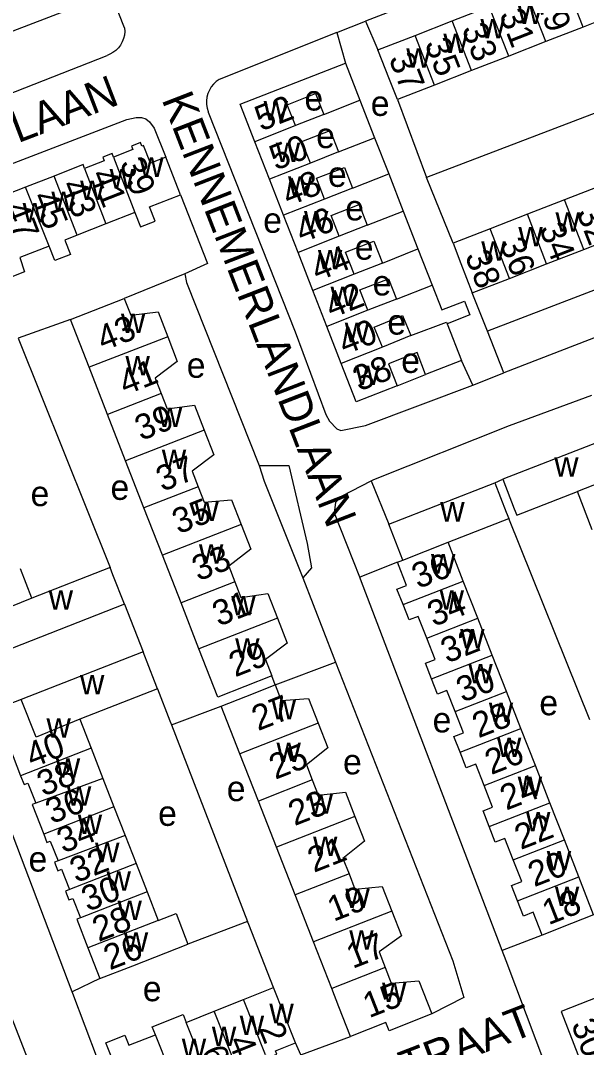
# Model space of a CAD drawing. Extents: x 159675 to 162108, y 386471 to 388472.
# Drawn here: x 160024.2 to 160114, y 387507.9 to 387670.8 of the extents above; entities that cross this region are included whole.
import ezdxf

# ---------------------------------------------------------------- set-up
doc = ezdxf.new("R2010")
doc.units = 0
for name, color, linetype in [('BLT_Basislijn', 7, 'Continuous'), ('BLT_Bebouwing', 7, 'Continuous'), ('BLT_Centroide', 7, 'Continuous'), ('BLT_Huisnummer', 7, 'Continuous'), ('BLT_Huisnummer_ tussenligend', 7, 'Continuous'), ('BLT_Onderverdeling_panden', 7, 'Continuous'), ('BLT_Straatnaam', 7, 'Continuous')]:
    doc.layers.add(name, color=color, linetype=linetype)

msp = doc.modelspace()

# ---------------------------------------------------------------- linework, layer by layer
at = {"layer": 'BLT_Basislijn'}
for p, q in [((159979.97, 387652.52), (160038.53, 387675.1)), ((160040.69, 387669.59), (160038.53, 387675.1)), ((160074.35, 387668.86), (160078.94, 387670.66)), ((160078.94, 387670.66), (160080.89, 387666.09)), ((160074.35, 387668.86), (160055.71, 387661.43)), ((160074.35, 387668.86), (160075.74, 387664.02)), ((160214.75, 387659.21), (160100.88, 387614.87)), ((160083.97, 387658.21), (160088.6, 387645.84)), ((160120.82, 387658.18), (160088.6, 387645.84)), ((160053.95, 387656.31), (160053.98, 387656.21)), ((160092.8, 387635.43), (160088.6, 387645.84)), ((160050.28, 387630.6), (160040.64, 387626.69)), ((160098.29, 387621.51), (160095.86, 387627.57)), ((160032.11, 387623.36), (160023.84, 387620.41)), ((160100.88, 387614.87), (160098.29, 387621.51)), ((160023.84, 387620.41), (160038.41, 387584.01)), ((160095.96, 387612.93), (160094.15, 387616.84)), ((160095.96, 387612.93), (160100.88, 387614.87)), ((160083.95, 387612.85), (160088.44, 387614.61)), ((160079.83, 387597.77), (160082.62, 387590.89)), ((160099.42, 387597.45), (160100.68, 387598)), ((160114.51, 387559.86), (160101.64, 387591.77)), ((160083.99, 387584.84), (160078.03, 387582.47)), ((160040.69, 387578.18), (160043.63, 387570.63)), ((160064.59, 387565.39), (160074.14, 387569.01)), ((160064.59, 387565.39), (160064.08, 387566.82)), ((160048.14, 387559.06), (160056.04, 387562.05)), ((160048.14, 387559.06), (160060.22, 387527.86)), ((160032.38, 387516.73), (160018.22, 387553.99)), ((160060.22, 387527.86), (160050.76, 387524.26)), ((160106.94, 387525.72), (160100.59, 387523.26)), ((160036.79, 387518.81), (160032.38, 387516.73)), ((160068.65, 387506.74), (160076.52, 387509.66)), ((160068.65, 387506.74), (160067.82, 387508.63))]:
    msp.add_line(p, q, dxfattribs=at)
for points in [[(160139.54, 387694.02), (160138.79, 387693.73), (160078.94, 387670.66)], [(160040.69, 387669.59), (160040.72, 387669.02), (160040.67, 387668.45), (160040.55, 387667.9), (160040.34, 387667.36), (160040.07, 387666.87), (160039.72, 387666.41), (160039.32, 387666.01), (160038.86, 387665.67), (160038.36, 387665.4), (160037.94, 387665.23)], [(159979.97, 387652.52), (159982.72, 387646.3), (159983.93, 387645.3), (159985.39, 387645.22), (159988.86, 387645.96), (160037.94, 387665.23)], [(160055.71, 387661.43), (160055.24, 387661.09), (160054.81, 387660.68), (160054.45, 387660.23), (160054.15, 387659.72), (160053.92, 387659.18), (160053.77, 387658.62), (160053.69, 387658.03), (160053.7, 387657.45), (160053.78, 387656.87), (160053.95, 387656.31)], [(160053.98, 387656.21), (160067.77, 387621.39), (160072.64, 387608.29), (160073.21, 387607.23), (160074.37, 387606.01), (160075.01, 387605.76), (160078.9, 387606.52), (160095.96, 387612.93)], [(159996.14, 387609.85), (159987.65, 387630.35), (159987.3, 387631.43), (159987.53, 387633.65), (159988.38, 387634.32), (160003.62, 387640.7), (160041.04, 387655.08), (160042.54, 387655.4), (160043.39, 387655.4), (160044.08, 387655.15), (160044.67, 387654.68), (160045.4, 387653.67)], [(160045.4, 387653.67), (160047.23, 387649.09)], [(160158.76, 387644.69), (160158.32, 387644.52), (160098.29, 387621.51)], [(160049.56, 387643.13), (160053.88, 387632.22), (160050.28, 387630.6)], [(160050.28, 387630.6), (160050.51, 387629.19), (160062.07, 387600.17)], [(160079.83, 387597.77), (160080.23, 387597.97), (160101.74, 387606.54), (160114.83, 387611.35)], [(160062.07, 387600.17), (160066.74, 387600.18), (160069.68, 387587.8), (160070.34, 387583.94), (160068.99, 387582.4)], [(160062.07, 387600.17), (160062.82, 387597.7), (160068.99, 387582.4)], [(160078.03, 387582.47), (160074.02, 387592.61), (160074.23, 387594.4), (160075.23, 387595.36), (160079.83, 387597.77)], [(160068.99, 387582.4), (160073.87, 387569.71), (160074.14, 387569.01)], [(160100.59, 387523.26), (160078.14, 387582.19), (160078.03, 387582.47)], [(160074.14, 387569.01), (160092.77, 387521.66), (160094.5, 387515.8), (160089.43, 387513.21)], [(160045.92, 387564.76), (160047.9, 387559.69), (160048.14, 387559.06)], [(160070.91, 387394.24), (160067.07, 387399.27), (160066.32, 387400.74), (160012.67, 387538.55)], [(160064.32, 387517.39), (160060.4, 387527.41), (160060.22, 387527.86)], [(160161.46, 387517.85), (160114.47, 387499.83), (160110.82, 387499.48), (160109.21, 387500.42), (160101.21, 387521.62), (160100.59, 387523.26)], [(160040.52, 387495.82), (160039.9, 387497.45), (160036.41, 387506.07), (160032.49, 387516.43), (160032.38, 387516.73)]]:
    msp.add_lwpolyline(points, dxfattribs=at)
at = {"layer": 'BLT_Bebouwing'}
for p, q in [((160092.67, 387670.7), (160098.56, 387673)), ((160119.31, 387672.03), (160113.42, 387669.73)), ((160086.78, 387668.39), (160092.67, 387670.7)), ((160113.42, 387669.73), (160107.53, 387667.43)), ((160080.89, 387666.09), (160086.78, 387668.39)), ((160107.53, 387667.43), (160101.64, 387665.12)), ((160075.74, 387664.02), (160078.03, 387658.14)), ((160101.64, 387665.12), (160095.75, 387662.82)), ((160095.75, 387662.82), (160089.86, 387660.52)), ((160089.86, 387660.52), (160083.97, 387658.21)), ((160078.03, 387658.14), (160080.36, 387652.18)), ((160072.3, 387655.87), (160067.81, 387654.1)), ((160063.68, 387645.59), (160061.36, 387651.54)), ((160080.36, 387652.18), (160082.6, 387646.43)), ((160074.65, 387649.92), (160070.17, 387648.15)), ((160029.53, 387646.1), (160024.98, 387644.32)), ((160082.6, 387646.43), (160084.9, 387640.55)), ((160024.98, 387644.32), (160020.42, 387642.54)), ((160065.91, 387639.87), (160063.68, 387645.59)), ((160116.37, 387644.62), (160110.48, 387642.33)), ((160076.88, 387644.17), (160072.42, 387642.45)), ((160110.48, 387642.33), (160104.59, 387640.03)), ((160042.35, 387640.31), (160037.75, 387638.51)), ((160068.21, 387633.98), (160065.91, 387639.87)), ((160084.9, 387640.55), (160087.24, 387634.54)), ((160104.59, 387640.03), (160098.69, 387637.73)), ((160037.75, 387638.51), (160033.2, 387636.73)), ((160079.2, 387638.3), (160074.74, 387636.56)), ((160098.69, 387637.73), (160092.8, 387635.43)), ((160113.55, 387634.46), (160119.44, 387636.76)), ((160028.75, 387635), (160024.09, 387633.17)), ((160087.24, 387634.54), (160089.48, 387628.8)), ((160107.65, 387632.17), (160113.55, 387634.46)), ((160070.56, 387627.95), (160068.21, 387633.98)), ((160081.59, 387632.3), (160077.11, 387630.54)), ((160101.76, 387629.87), (160107.65, 387632.17)), ((160095.86, 387627.57), (160101.76, 387629.87)), ((160072.79, 387622.23), (160070.56, 387627.95)), ((160032.11, 387623.36), (160040.64, 387626.69)), ((160083.81, 387626.56), (160079.3, 387624.81)), ((160035.07, 387615.76), (160032.11, 387623.36)), ((160075.07, 387616.38), (160072.79, 387622.23)), ((160091.87, 387622.68), (160094.15, 387616.84)), ((160086.09, 387620.82), (160081.59, 387618.96)), ((160094.15, 387616.84), (160088.44, 387614.61)), ((160037.99, 387608.29), (160035.07, 387615.76)), ((160040.86, 387600.93), (160037.99, 387608.29)), ((160117.48, 387604.55), (160100.68, 387598)), ((160043.77, 387593.47), (160040.86, 387600.93)), ((160082.62, 387590.89), (160099.42, 387597.45)), ((160114.87, 387590.01), (160112.52, 387596.05)), ((160046.7, 387585.98), (160043.77, 387593.47)), ((160084.85, 387585.18), (160082.62, 387590.89)), ((160092.03, 387588.01), (160101.64, 387591.77)), ((160094.42, 387581.87), (160092.03, 387588.01)), ((160049.66, 387578.4), (160046.7, 387585.98)), ((160038.41, 387584.01), (160026, 387579.15)), ((160083.99, 387584.84), (160084.85, 387585.18)), ((160026, 387579.15), (160024.18, 387583.79)), ((160096.72, 387576), (160094.42, 387581.87)), ((160052.5, 387571.1), (160049.66, 387578.4)), ((160099.01, 387570.13), (160096.72, 387576)), ((160101.28, 387564.33), (160099.01, 387570.13)), ((160045.92, 387564.76), (160033.62, 387559.97)), ((160103.56, 387558.49), (160101.28, 387564.33)), ((160058.99, 387554.48), (160056.04, 387562.05)), ((160105.86, 387552.59), (160103.56, 387558.49)), ((160022.42, 387555.6), (160024.21, 387550.99)), ((160035.42, 387555.35), (160037.26, 387550.57)), ((160061.93, 387546.98), (160058.99, 387554.48)), ((160108.17, 387546.69), (160105.86, 387552.59)), ((160064.8, 387539.64), (160061.93, 387546.98)), ((160110.47, 387540.8), (160108.17, 387546.69)), ((160039.02, 387546.05), (160040.79, 387541.5)), ((160112.75, 387534.95), (160110.47, 387540.8)), ((160067.75, 387532.09), (160064.8, 387539.64)), ((160042.52, 387537.05), (160044.26, 387532.58)), ((160115.11, 387528.91), (160112.75, 387534.95)), ((160070.65, 387524.67), (160067.75, 387532.09)), ((160034.89, 387523.68), (160036.79, 387518.81)), ((160073.55, 387517.26), (160070.65, 387524.67)), ((160059.54, 387515.48), (160064.32, 387517.39)), ((160054.9, 387513.63), (160059.54, 387515.48)), ((160050.49, 387511.87), (160054.9, 387513.63))]:
    msp.add_line(p, q, dxfattribs=at)
for points in [[(160083.97, 387658.21), (160082.71, 387661.43), (160080.89, 387666.09)], [(160061.36, 387651.54), (160059.03, 387657.5), (160075.74, 387664.02)], [(160067.81, 387654.1), (160066.51, 387657.4), (160071, 387659.18), (160072.3, 387655.87)], [(160070.17, 387648.15), (160068.83, 387651.57), (160073.31, 387653.33), (160074.65, 387649.92)], [(160047.23, 387649.09), (160044.8, 387648.14), (160043.7, 387650.95), (160043.42, 387650.84), (160043.21, 387651.4), (160041.78, 387650.84), (160041.99, 387650.3), (160038.94, 387649.11)], [(160038.94, 387649.11), (160038.75, 387649.66), (160037.25, 387649.07), (160037.46, 387648.52), (160034.32, 387647.29)], [(160049.56, 387643.13), (160047.23, 387649.09)], [(160034.32, 387647.29), (160034.11, 387647.9), (160029.53, 387646.1)], [(160072.42, 387642.45), (160071.15, 387645.74), (160075.61, 387647.46), (160076.88, 387644.17)], [(160042.35, 387640.31), (160043.24, 387638.03), (160045.54, 387638.93), (160044.65, 387641.21), (160049.56, 387643.13)], [(160074.74, 387636.56), (160073.47, 387639.83), (160077.93, 387641.56), (160079.2, 387638.3)], [(160033.2, 387636.73), (160031.2, 387635.95), (160032.1, 387633.63), (160029.66, 387632.68), (160028.75, 387635)], [(160077.11, 387630.54), (160075.74, 387634.02), (160080.22, 387635.78), (160081.59, 387632.3)], [(160092.8, 387635.43), (160094.05, 387632.23), (160095.86, 387627.57)], [(160024.09, 387633.17), (160024.82, 387630.89), (160020.49, 387629.2), (160019.53, 387631.39)], [(160079.3, 387624.81), (160078.03, 387628.07), (160082.54, 387629.82), (160083.81, 387626.56)], [(160089.48, 387628.8), (160091.02, 387624.87), (160094.61, 387626.27), (160095.46, 387624.08), (160091.87, 387622.68)], [(160040.64, 387626.69), (160041.67, 387624.05), (160046.01, 387624.54), (160047.54, 387620.62)], [(160081.59, 387618.96), (160080.28, 387622.12), (160084.79, 387623.98), (160086.09, 387620.82)], [(160047.54, 387620.62), (160049.06, 387616.71), (160045.57, 387614.06), (160046.52, 387611.62)], [(160088.44, 387614.61), (160087.09, 387618.09), (160082.58, 387616.34), (160083.95, 387612.85)], [(160083.95, 387612.85), (160077.44, 387610.31), (160075.07, 387616.38)], [(160046.52, 387611.62), (160047.47, 387609.17), (160051.81, 387609.74), (160053.34, 387605.8)], [(160053.34, 387605.8), (160054.87, 387601.88), (160051.4, 387599.29), (160052.36, 387596.82)], [(160099.42, 387597.45), (160101.24, 387592.79), (160101.64, 387591.77)], [(160100.68, 387598), (160102.5, 387593.34), (160102.9, 387592.31), (160112.52, 387596.05)], [(160052.36, 387596.82), (160053.32, 387594.36), (160057.65, 387594.77), (160059.18, 387590.86)], [(160059.18, 387590.86), (160060.71, 387586.94), (160057.24, 387584.2), (160058.2, 387581.73)], [(160040.69, 387578.18), (160038.86, 387582.84), (160038.41, 387584.01)], [(160084.87, 387578.14), (160083.91, 387580.59), (160085.42, 387581.17), (160083.99, 387584.84)], [(160058.2, 387581.73), (160059.16, 387579.27), (160063.43, 387579.91), (160064.97, 387575.97)], [(160040.69, 387578.18), (160021.44, 387570.64), (160020.48, 387573.1)], [(160088.62, 387572.83), (160087.28, 387576.26), (160085.83, 387575.69), (160084.87, 387578.14)], [(160064.97, 387575.97), (160066.51, 387572.03), (160063.06, 387569.43), (160064.08, 387566.82)], [(160089.4, 387566.38), (160088.45, 387568.82), (160089.95, 387569.41), (160088.62, 387572.83)], [(160064.08, 387566.82), (160055.49, 387563.47), (160052.5, 387571.1)], [(160043.63, 387570.63), (160024.31, 387563.1)], [(160045.92, 387564.76), (160045.45, 387565.98), (160043.63, 387570.63)], [(160093.15, 387561.16), (160091.84, 387564.51), (160090.35, 387563.93), (160089.4, 387566.38)], [(160056.04, 387562.05), (160059.93, 387563.57), (160064.59, 387565.39)], [(160064.59, 387565.39), (160065.56, 387562.9), (160069.88, 387563.26), (160071.41, 387559.34)], [(160024.31, 387563.1), (160018.97, 387561.01), (160020.07, 387558.17), (160021.24, 387558.62), (160022.42, 387555.6)], [(160093.91, 387554.72), (160092.94, 387557.2), (160094.46, 387557.8), (160093.15, 387561.16)], [(160033.62, 387559.97), (160035.42, 387555.35)], [(160071.41, 387559.34), (160072.95, 387555.42), (160069.54, 387552.73), (160070.48, 387550.32)], [(160097.74, 387549.42), (160096.4, 387552.84), (160094.88, 387552.24), (160093.91, 387554.72)], [(160024.21, 387550.99), (160024.76, 387549.58), (160025.38, 387549.82), (160026.61, 387546.65)], [(160037.26, 387550.57), (160039.02, 387546.05)], [(160070.48, 387550.32), (160071.42, 387547.92), (160075.72, 387548.39), (160077.24, 387544.5)], [(160098.52, 387542.93), (160097.56, 387545.41), (160099.08, 387546), (160097.74, 387549.42)], [(160026.61, 387546.65), (160026.04, 387546.43), (160027.88, 387541.71)], [(160077.24, 387544.5), (160078.76, 387540.61), (160075.34, 387537.87), (160076.3, 387535.43)], [(160027.88, 387541.71), (160028.38, 387540.42), (160028.92, 387540.63), (160030.14, 387537.51)], [(160102.36, 387537.63), (160101.02, 387541.05), (160099.49, 387540.45), (160098.52, 387542.93)], [(160040.79, 387541.5), (160042.52, 387537.05)], [(160030.14, 387537.51), (160029.6, 387537.3), (160030.13, 387535.93), (160030.7, 387536.15), (160031.95, 387532.93)], [(160103.04, 387531.16), (160102.09, 387533.58), (160103.69, 387534.21), (160102.36, 387537.63)], [(160076.3, 387535.43), (160077.25, 387532.99), (160081.55, 387533.45), (160083.09, 387529.53)], [(160031.95, 387532.93), (160031.34, 387532.7), (160031.88, 387531.29), (160032.5, 387531.53), (160033.69, 387528.47)], [(160044.26, 387532.58), (160046.04, 387528.02)], [(160106.94, 387525.72), (160105.53, 387529.33), (160103.99, 387528.73), (160103.04, 387531.16)], [(160046.04, 387528.02), (160048.88, 387529.13), (160050.76, 387524.26)], [(160083.09, 387529.53), (160084.62, 387525.6), (160081.07, 387523.07), (160082.04, 387520.59)], [(160115.11, 387528.91), (160111.59, 387527.54), (160106.94, 387525.72)], [(160033.69, 387528.47), (160033.11, 387528.24), (160034.89, 387523.68)], [(160036.79, 387518.81), (160042.02, 387520.85), (160050.76, 387524.26)], [(160082.04, 387520.59), (160083.01, 387518.11), (160087.37, 387518.47), (160089.43, 387513.21)], [(160067.82, 387508.63), (160065.96, 387513.28), (160064.32, 387517.39)], [(160076.52, 387509.66), (160074.7, 387514.32), (160073.55, 387517.26)], [(160115.89, 387515.91), (160109.97, 387513.61), (160112.99, 387505.84), (160118.91, 387508.14)], [(160045.61, 387509.92), (160045.08, 387511.18), (160049.98, 387513.15), (160050.49, 387511.87)], [(160089.43, 387513.21), (160082.66, 387510.56), (160082.15, 387511.86), (160076.52, 387509.66)], [(160049.06, 387501.27), (160046.26, 387500.15), (160046.32, 387500), (160046.52, 387499.5), (160045.27, 387499), (160044.99, 387499.69), (160044.7, 387499.57), (160044.53, 387500), (160044.01, 387501.29), (160041.11, 387500.13), (160037.71, 387508.65), (160040.75, 387509.86), (160041.39, 387508.24), (160045.61, 387509.92)], [(160063.03, 387506.74), (160063.25, 387506.2), (160064.85, 387506.84), (160064.64, 387507.36), (160067.82, 387508.63)]]:
    msp.add_lwpolyline(points, dxfattribs=at)
at = {"layer": 'BLT_Onderverdeling_panden'}
for p, q in [((160113.42, 387669.73), (160110.34, 387677.61)), ((160107.53, 387667.43), (160104.45, 387675.3)), ((160101.64, 387665.12), (160098.56, 387673)), ((160095.75, 387662.82), (160092.67, 387670.7)), ((160089.86, 387660.52), (160086.78, 387668.39)), ((160072.3, 387655.87), (160078.03, 387658.14)), ((160067.81, 387654.1), (160061.36, 387651.54)), ((160074.65, 387649.92), (160080.36, 387652.18)), ((160038.94, 387649.11), (160042.35, 387640.31)), ((160070.17, 387648.15), (160063.68, 387645.59)), ((160033.2, 387636.73), (160029.53, 387646.1)), ((160034.32, 387647.29), (160037.75, 387638.51)), ((160076.88, 387644.17), (160082.6, 387646.43)), ((160028.75, 387635), (160024.98, 387644.32)), ((160072.42, 387642.45), (160065.91, 387639.87)), ((160113.55, 387634.46), (160110.48, 387642.33)), ((160079.2, 387638.3), (160084.9, 387640.55)), ((160107.65, 387632.17), (160104.59, 387640.03)), ((160101.76, 387629.87), (160098.69, 387637.73)), ((160074.74, 387636.56), (160068.21, 387633.98)), ((160081.59, 387632.3), (160087.24, 387634.54)), ((160077.11, 387630.54), (160070.56, 387627.95)), ((160083.81, 387626.56), (160089.48, 387628.8)), ((160079.3, 387624.81), (160072.79, 387622.23)), ((160047.54, 387620.62), (160035.07, 387615.76)), ((160081.59, 387618.96), (160075.07, 387616.38)), ((160046.52, 387611.62), (160037.99, 387608.29)), ((160053.34, 387605.8), (160040.86, 387600.93)), ((160119.69, 387598.85), (160112.52, 387596.05)), ((160052.36, 387596.82), (160043.77, 387593.47)), ((160059.18, 387590.86), (160046.7, 387585.98)), ((160084.85, 387585.18), (160092.03, 387588.01)), ((160058.2, 387581.73), (160049.66, 387578.4)), ((160084.87, 387578.14), (160094.42, 387581.87)), ((160064.97, 387575.97), (160052.5, 387571.1)), ((160088.62, 387572.83), (160096.72, 387576)), ((160089.4, 387566.38), (160099.01, 387570.13)), ((160093.15, 387561.16), (160101.28, 387564.33)), ((160071.41, 387559.34), (160058.99, 387554.48)), ((160093.91, 387554.72), (160103.56, 387558.49)), ((160035.42, 387555.35), (160024.21, 387550.99)), ((160097.74, 387549.42), (160105.86, 387552.59)), ((160037.26, 387550.57), (160026.61, 387546.65)), ((160070.48, 387550.32), (160061.93, 387546.98)), ((160098.52, 387542.93), (160108.17, 387546.69)), ((160039.02, 387546.05), (160027.88, 387541.71)), ((160077.24, 387544.5), (160064.8, 387539.64)), ((160040.79, 387541.5), (160030.14, 387537.51)), ((160102.36, 387537.63), (160110.47, 387540.8)), ((160042.52, 387537.05), (160031.95, 387532.93)), ((160076.3, 387535.43), (160067.75, 387532.09)), ((160103.04, 387531.16), (160112.75, 387534.95)), ((160044.26, 387532.58), (160033.69, 387528.47)), ((160083.09, 387529.53), (160070.65, 387524.67)), ((160046.04, 387528.02), (160034.89, 387523.68)), ((160082.04, 387520.59), (160073.55, 387517.26)), ((160063.03, 387506.74), (160059.54, 387515.48)), ((160058.61, 387504.34), (160054.9, 387513.63)), ((160053.96, 387503.17), (160050.49, 387511.87)), ((160049.06, 387501.27), (160045.61, 387509.92))]:
    msp.add_line(p, q, dxfattribs=at)
for points in [[(160086.09, 387620.82), (160091.78, 387622.92), (160091.87, 387622.68)], [(160026, 387579.15), (160019.18, 387576.39), (160020.48, 387573.1)], [(160033.62, 387559.97), (160026.65, 387557.11), (160024.31, 387563.1)]]:
    msp.add_lwpolyline(points, dxfattribs=at)

# ---------------------------------------------------------------- texts
at = {"layer": 'BLT_Centroide'}
for s, p in [('w', (160103.05, 387670.22)), ('w', (160097.16, 387667.91)), ('w', (160091.27, 387665.61)), ('w', (160085.38, 387663.3)), ('e', (160069.23, 387656.48)), ('w', (160062.76, 387654.93)), ('e', (160079.75, 387655.63)), ('e', (160071.1, 387650.53)), ('w', (160064.69, 387648.32)), ('w', (160043.03, 387645.97)), ('e', (160072.96, 387644.38)), ('w', (160038.34, 387644.12)), ('w', (160066.63, 387642.98)), ('w', (160033.64, 387642.31)), ('w', (160029.09, 387640.53)), ('w', (160024.53, 387638.75)), ('e', (160075.71, 387639.06)), ('e', (160062.69, 387637.1)), ('w', (160069.16, 387637.5)), ('w', (160109.06, 387637.25)), ('w', (160103.17, 387634.94)), ('e', (160077.21, 387632.83)), ('w', (160097.28, 387632.66)), ('w', (160071.37, 387631.29)), ('e', (160080.05, 387627.16)), ('w', (160073.37, 387625.49)), ('w', (160040.12, 387621.22)), ('e', (160082.38, 387620.95)), ('w', (160075.64, 387619.75)), ('w', (160040.84, 387614.47)), ('e', (160050.56, 387614.1)), ('e', (160084.58, 387614.87)), ('w', (160077.31, 387612.94)), ('w', (160045.97, 387606.28)), ('w', (160046.61, 387599.62)), ('w', (160108.85, 387598.44)), ('e', (160038.47, 387594.74)), ('e', (160025.79, 387593.75)), ('w', (160051.77, 387591.41)), ('w', (160090.77, 387591.31)), ('w', (160052.5, 387584.62)), ('w', (160089.31, 387583.06)), ('w', (160028.66, 387577.31)), ('w', (160057.62, 387576.41)), ('w', (160090.68, 387577.34)), ('w', (160093.93, 387571.19)), ('w', (160058.24, 387569.72)), ('w', (160095.23, 387565.66)), ('w', (160033.63, 387563.88)), ('w', (160064.02, 387559.94)), ('e', (160106.49, 387560.58)), ('w', (160098.48, 387559.53)), ('w', (160028.31, 387557.03)), ('e', (160089.56, 387557.86)), ('w', (160099.77, 387553.97)), ('w', (160064.8, 387553.16)), ('w', (160029.79, 387550.66)), ('e', (160075.35, 387551.21)), ('e', (160056.91, 387546.97)), ('w', (160103.07, 387547.75)), ('w', (160031.55, 387546.22)), ('w', (160069.88, 387544.97)), ('e', (160046.02, 387543.04)), ('w', (160104.38, 387542.16)), ('w', (160033.28, 387541.75)), ('w', (160036.02, 387537.28)), ('w', (160070.6, 387538.28)), ('e', (160025.47, 387535.79)), ('w', (160107.68, 387535.97)), ('w', (160037.84, 387532.75)), ('w', (160075.72, 387530.03)), ('w', (160108.96, 387530.34)), ('w', (160039.58, 387528.12)), ('w', (160040.58, 387523.09)), ('w', (160076.34, 387523.41)), ('e', (160043.6, 387515.23)), ('w', (160081.53, 387515.12)), ('w', (160063.67, 387511.75)), ('w', (160058.97, 387509.86)), ('w', (160054.55, 387508.11)), ('w', (160049.78, 387506.22))]:
    msp.add_text(s, height=4, dxfattribs=at).set_placement(p)
at = {"layer": 'BLT_Huisnummer'}
for s, rotation, p in [('29', 291.3561, (160105.82, 387674.13)), ('33', 291.3599, (160094.13, 387669.46)), ('37', 291.3716, (160082.55, 387664.74)), ('52', 21.5789, (160062.35, 387653.15)), ('39', 291.3459, (160039.88, 387648.16)), ('43', 291.3499, (160030.56, 387644.7)), ('47', 291.3468, (160021.42, 387641.14)), ('46', 21.5838, (160068.81, 387635.43)), ('34', 291.3046, (160106.43, 387637.81)), ('38', 291.2983, (160094.64, 387633.46)), ('42', 21.5782, (160073.52, 387623.48)), ('43', 21.3309, (160037.3, 387618.29)), ('38', 21.3121, (160077.9, 387611.91)), ('39', 21.3194, (160043.31, 387604.07)), ('35', 21.3251, (160049.24, 387589.26)), ('36', 21.3347, (160087.25, 387580.59)), ('31', 21.325, (160055.61, 387574.62)), ('30', 21.3305, (160094.3, 387562.56)), ('27', 21.3602, (160061.86, 387558.05)), ('40', 21.268, (160026.02, 387552.18)), ('26', 21.3352, (160098.84, 387551.08)), ('23', 21.3545, (160067.66, 387542.99)), ('34', 21.2749, (160030.95, 387538.65)), ('22', 21.3371, (160103.54, 387539.2)), ('30', 21.2772, (160034.85, 387529.4)), ('19', 21.3543, (160073.85, 387527.81)), ('18', 21.3307, (160107.93, 387527.26)), ('26', 21.2875, (160038.35, 387520.11)), ('15', 21.3595, (160079.49, 387512.52)), ('30', 291.2423, (160111.5, 387511.57)), ('2', 291.7631, (160061.92, 387510.96)), ('6', 291.7709, (160052.75, 387507.3))]:
    msp.add_text(s, height=4, rotation=rotation, dxfattribs=at).set_placement(p)
at = {"layer": 'BLT_Huisnummer_ tussenligend'}
for s, rotation, p in [('31', 291.3599, (160100.07, 387671.73)), ('35', 291.3716, (160088.24, 387667.11)), ('50', 21.5826, (160064.68, 387646.93)), ('41', 291.3499, (160035.25, 387646.36)), ('48', 21.5771, (160066.68, 387641.26)), ('45', 291.3499, (160025.98, 387642.85)), ('32', 291.3008, (160112.35, 387640.37)), ('36', 291.3092, (160100.13, 387635.45)), ('44', 21.5825, (160071.28, 387629.35)), ('40', 21.3121, (160075.6, 387617.7)), ('41', 21.3309, (160040.79, 387611.3)), ('37', 21.32, (160046.68, 387596)), ('33', 21.321, (160052.38, 387581.8)), ('34', 21.3373, (160089.72, 387574.58)), ('32', 21.3305, (160091.84, 387568.78)), ('29', 21.3502, (160058.23, 387566.58)), ('28', 21.3352, (160096.83, 387556.91)), ('25', 21.3539, (160064.61, 387550.34)), ('38', 21.2749, (160027.78, 387547.67)), ('24', 21.3371, (160101.24, 387545.45)), ('36', 21.2764, (160029.13, 387543.3)), ('21', 21.3549, (160070.72, 387535.58)), ('32', 21.2761, (160033, 387533.95)), ('20', 21.3419, (160105.68, 387533.3)), ('28', 21.2875, (160036.57, 387524.6)), ('17', 21.3604, (160076.87, 387520.34)), ('4', 291.7709, (160057.04, 387508.94))]:
    msp.add_text(s, height=4, rotation=rotation, dxfattribs=at).set_placement(p)
at = {"layer": 'BLT_Straatnaam'}
for s, rotation, p in [('SALLANDLAAN', 20.9567, (159995.32, 387640.38)), ('KENNEMERLANDLAAN', 291.159, (160046.54, 387658.26)), ('OOSTERGOSTRAAT', 21.0698, (160045.31, 387486.82))]:
    msp.add_text(s, height=5, rotation=rotation, dxfattribs=at).set_placement(p)

doc.saveas('drawing.dxf')
